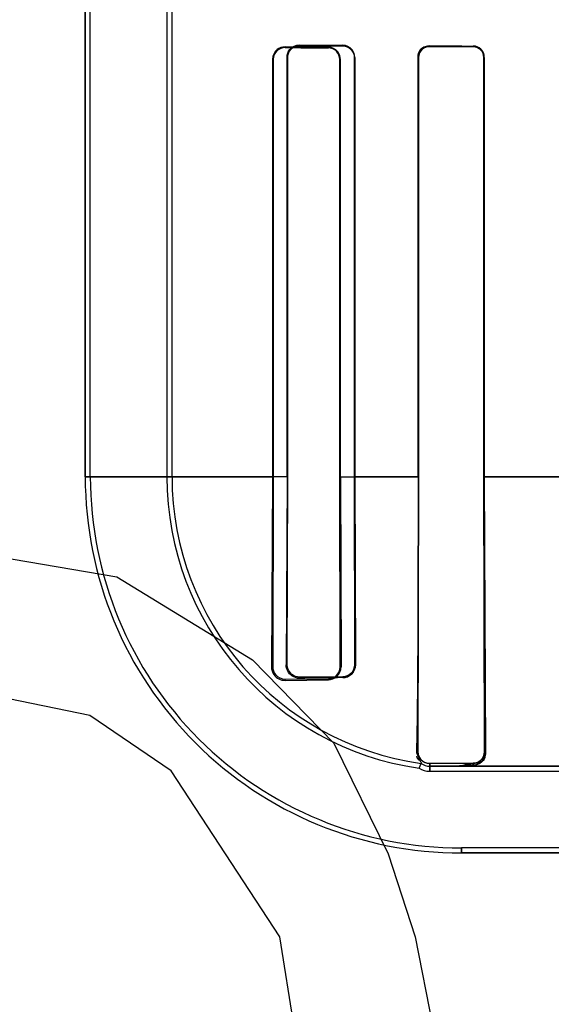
# Model space of a CAD drawing. Header units: millimetres. Extents: x 0 to 297, y 0 to 210.
# Tile 315 of 405: x 241.98 to 242.0718, y 156.6153 to 156.7855. Entities that reach past the tile are written whole.
import ezdxf

# ---------------------------------------------------------------- set-up
doc = ezdxf.new("R2010")
doc.units = ezdxf.units.MM
doc.header["$LTSCALE"] = 16.335
doc.layers.get('0').update_dxf_attribs({"linetype": 'CONTINUOUS'})
for name, color, linetype in [('AXES_REF', 7, 'CONTINUOUS'), ('INTFCLR_1', 7, 'CONTINUOUS'), ('INTFCLR_72935', 7, 'CONTINUOUS')]:
    doc.layers.add(name, color=color, linetype=linetype)

msp = doc.modelspace()

# ---------------------------------------------------------------- linework, layer by layer
at = {"color": 7, "linetype": 'Continuous'}
for p, q in [((241.9686296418, 156.6939782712), (241.9967546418, 156.6891910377)), ((241.9967546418, 156.6891910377), (242.0201922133, 156.6748293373)), ((242.0201922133, 156.6748293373), (242.0342547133, 156.6604676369)), ((241.9920672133, 156.6652548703), (241.9686296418, 156.6700421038)), ((242.0061297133, 156.6556804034), (241.9920672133, 156.6652548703)), ((242.0342547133, 156.6604676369), (242.0436296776, 156.641318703)), ((242.0248796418, 156.6269569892), (242.0061297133, 156.6556804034)), ((242.0436296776, 156.641318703), (242.0483172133, 156.6269569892)), ((242.0295671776, 156.5982335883), (242.0248796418, 156.6269569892)), ((242.0483172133, 156.6269569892), (242.0530046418, 156.6030208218))]:
    msp.add_line(p, q, dxfattribs=at)
for radius in [4.8479140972, 4.8475, 4.8164570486]:
    msp.add_circle((241.5069109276, 154.9564782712), radius, dxfattribs=at)
msp.add_arc((241.5069109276, 154.9564782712), 4.8, 278.2771290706, 261.7228709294, dxfattribs=at)
at = {"layer": 'AXES_REF', "color": 9, "linetype": 'Continuous'}
msp.add_circle((241.5069109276, 154.9564782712), 2.9642884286, dxfattribs=at)
at = {"layer": 'AXES_REF', "color": 7, "linetype": 'Continuous'}
msp.add_arc((241.5069109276, 154.9564782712), 4.91, 113.0826119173, 66.9173880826, dxfattribs=at)
at = {"layer": 'AXES_REF', "color": 9, "linetype": 'Continuous'}
msp.add_arc((241.5069109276, 154.9564782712), 4.4222561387, 94.4118118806, 85.5881881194, dxfattribs=at)
at = {"layer": 'INTFCLR_1', "color": 6, "linetype": 'Continuous'}
for p, q in [((241.9912747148, 156.7064711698), (241.9912747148, 158.0414711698)), ((241.9921563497, 156.7064711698), (241.9921563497, 158.0414795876)), ((242.0053930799, 156.7902664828), (242.0053930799, 156.7064711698)), ((242.0062747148, 156.7064711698), (242.0062747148, 156.7902665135)), ((242.0236272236, 156.7786226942), (242.0236272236, 156.7064711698)), ((242.0237539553, 156.7786226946), (242.0237539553, 156.7064711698)), ((242.0352790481, 156.7064711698), (242.0352790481, 156.7786226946)), ((242.0353827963, 156.7064711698), (242.0353827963, 156.7786226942)), ((242.0487989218, 156.7789711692), (242.0487989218, 156.7064711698)), ((242.0488895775, 156.7789711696), (242.0488895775, 156.7064711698)), ((242.0601642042, 156.7064711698), (242.0601642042, 156.7789711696)), ((242.0602461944, 156.7064711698), (242.0602461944, 156.7789711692)), ((242.0236272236, 156.7064711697), (242.0234719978, 156.6736226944)), ((242.0237539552, 156.7064711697), (242.023682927, 156.6736226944)), ((242.0353385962, 156.6736226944), (242.0352790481, 156.7064711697)), ((242.0353827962, 156.7064711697), (242.0354862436, 156.6736226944)), ((242.0488895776, 156.7064711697), (242.0487618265, 156.6589711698)), ((242.0602789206, 156.6589711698), (242.0601642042, 156.7064711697)), ((242.0602461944, 156.7064711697), (242.0604773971, 156.6589711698)), ((242.0258007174, 156.6715102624), (242.0333007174, 156.671562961)), ((242.0258007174, 156.671296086), (242.0333007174, 156.6713948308)), ((242.0489929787, 156.6561132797), (242.0493193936, 156.6569572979)), ((242.0508007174, 156.6569285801), (242.0583007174, 156.6569695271)), ((242.0562747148, 156.6564711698), (242.0508007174, 156.6564711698)), ((242.0508007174, 156.6555895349), (242.1758460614, 156.6555895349)), ((242.4778267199, 156.6423528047), (242.0562747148, 156.6423528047))]:
    msp.add_line(p, q, dxfattribs=at)
at = {"layer": 'INTFCLR_1', "color": 7, "linetype": 'Continuous'}
for p, q in [((242.050179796, 156.7808665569), (242.0508007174, 156.7809624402)), ((242.0508007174, 156.7808737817), (242.0501889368, 156.7807756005)), ((242.0258007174, 156.780656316), (242.0251881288, 156.780565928)), ((242.0588074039, 156.6567253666), (242.0583007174, 156.6566509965)), ((242.0591418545, 156.6568473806), (242.0588074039, 156.6567253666)), ((242.0594452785, 156.6570150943), (242.0591418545, 156.6568473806))]:
    msp.add_line(p, q, dxfattribs=at)
at = {"layer": 'INTFCLR_1', "color": 9, "linetype": 'Continuous'}
for p, q in [((242.0508007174, 156.7808737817), (242.0508007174, 156.7809624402)), ((242.0583007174, 156.7809256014), (242.0583007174, 156.7808421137)), ((242.0258007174, 156.780656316), (242.0258007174, 156.7807770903)), ((242.0333007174, 156.780719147), (242.0333007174, 156.7806118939)), ((242.0236272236, 156.7786226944), (242.0237539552, 156.7786226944)), ((242.0352790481, 156.7786226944), (242.0353827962, 156.7786226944)), ((242.0487989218, 156.7789711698), (242.0488895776, 156.7789711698)), ((242.0601642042, 156.7789711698), (242.0602461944, 156.7789711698)), ((241.9912747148, 156.7064701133), (242.023754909, 156.7064701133)), ((242.0352791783, 156.7064701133), (242.0488897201, 156.7064701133)), ((242.060164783, 156.7064701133), (242.0739880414, 156.7064701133)), ((242.023682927, 156.6736226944), (242.0234719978, 156.6736226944)), ((242.0354862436, 156.6736226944), (242.0353385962, 156.6736226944)), ((242.0258007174, 156.671296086), (242.0258007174, 156.6715102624)), ((242.0333007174, 156.671562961), (242.0333007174, 156.6713948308)), ((242.0485069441, 156.6589711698), (242.0487618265, 156.6589711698)), ((242.0604773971, 156.6589711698), (242.0602789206, 156.6589711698)), ((242.0508007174, 156.6555895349), (242.0508007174, 156.6569285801)), ((242.0583007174, 156.6569695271), (242.0583007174, 156.6566509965)), ((242.175845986, 156.6564711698), (242.0562747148, 156.6564711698)), ((242.0562747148, 156.6423528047), (242.0562747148, 156.6414711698)), ((242.4778262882, 156.6414711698), (242.0562751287, 156.6414711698))]:
    msp.add_line(p, q, dxfattribs=at)
at = {"layer": 'INTFCLR_1', "color": 7, "linetype": 'Continuous'}
msp.add_lwpolyline([(242.0599566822, 156.6578730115), (242.0600272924, 156.6579900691), (242.0600887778, 156.6581097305), (242.0601412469, 156.6582312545), (242.0601847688, 156.6583536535), (242.0602196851, 156.6584765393), (242.0602464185, 156.6586001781), (242.0602651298, 156.6587243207), (242.0602759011, 156.6588481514), (242.0602789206, 156.6589711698)], dxfattribs=at)
at = {"layer": 'INTFCLR_1', "color": 6, "linetype": 'Continuous'}
for centre, radius, start, end in [((242.0562747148, 156.7064711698), 0.065, 179.999999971, 269.9999999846), ((242.0562747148, 156.7064711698), 0.06411836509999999, 179.9999997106, 269.9999998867), ((242.0562747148, 156.7064711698), 0.0508816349, 179.9999996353, 261.772076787), ((242.0562747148, 156.7064711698), 0.05, 180.0000000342, 262.0038577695), ((242.0508007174, 156.6589711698), 0.0025, 233.6632837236, 269.9999999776), ((242.0508007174, 156.6589711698), 0.0033816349, 237.6848816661, 270.0000036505)]:
    msp.add_arc(centre, radius, start, end, dxfattribs=at)
for centre, major_axis, start_param, end_param in [((242.2670507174, 156.7814711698), (0.2607760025, 0), -2.5485709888, -2.4989177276), ((242.2670507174, 156.7814711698), (0.2757760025, 0), -2.4721230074, -2.4294368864), ((242.2670507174, 156.7811226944), (0.2607760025, 0), -2.752156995, -2.682292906), ((242.2670507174, 156.7811226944), (0.2757760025, 0), -2.6358278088, -2.5822577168)]:
    msp.add_ellipse(centre, major_axis=major_axis, ratio=0.0034906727, start_param=start_param, end_param=end_param, dxfattribs=at)
at = {"layer": 'INTFCLR_1', "color": 7, "linetype": 'Continuous'}
for points, knots in [([(242.0508007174, 156.7809624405), (242.0502768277, 156.7809565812), (242.049210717, 156.7805303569), (242.0487970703, 156.7794665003), (242.0487989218, 156.7789711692)], [0, 0, 0, 0, 0.5140239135, 1, 1, 1, 1]), ([(242.0508007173, 156.7808737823), (242.0503426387, 156.7808674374), (242.0493328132, 156.7805099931), (242.0488870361, 156.7794862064), (242.0488895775, 156.7789711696)], [0, 0, 0, 0, 0.4707549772, 1, 1, 1, 1]), ([(242.0258007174, 156.7806563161), (242.0253081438, 156.7806524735), (242.0242259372, 156.7802657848), (242.023751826, 156.779171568), (242.0237539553, 156.7786226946)], [0, 0, 0, 0, 0.4729760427, 1, 1, 1, 1]), ([(242.0583005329, 156.6569695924), (242.0587593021, 156.6569700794), (242.0598045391, 156.6573469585), (242.0602873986, 156.6584145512), (242.0602794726, 156.658970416)], [0, 0, 0, 0, 0.4521273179, 1, 1, 1, 1]), ([(242.0583007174, 156.6566509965), (242.0587917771, 156.6566640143), (242.0599682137, 156.6571062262), (242.0604483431, 156.6583192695), (242.0604773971, 156.6589711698)], [0, 0, 0, 0, 0.4294815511, 1, 1, 1, 1])]:
    msp.add_open_spline(points, degree=3, knots=knots, dxfattribs=at)
at = {"layer": 'INTFCLR_1', "color": 6, "linetype": 'Continuous'}
for points, knots in [([(242.0602461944, 156.7789711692), (242.0602461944, 156.7794295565), (242.0598760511, 156.7804581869), (242.0588362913, 156.7809231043), (242.0583007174, 156.7809256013)], [0, 0, 0, 0, 0.4611694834, 1, 1, 1, 1]), ([(242.0258007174, 156.7807770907), (242.0253164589, 156.7807812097), (242.0241743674, 156.7804041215), (242.0236272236, 156.7792421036), (242.0236272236, 156.7786226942)], [0, 0, 0, 0, 0.4387808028, 1, 1, 1, 1]), ([(242.0353827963, 156.7786226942), (242.0353827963, 156.7790866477), (242.0350165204, 156.7801830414), (242.0339005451, 156.7807149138), (242.0333007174, 156.7807191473)], [0, 0, 0, 0, 0.4361301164, 1, 1, 1, 1]), ([(242.0352790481, 156.7786226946), (242.0352790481, 156.7791229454), (242.0348641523, 156.7801754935), (242.0338120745, 156.7806090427), (242.0333007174, 156.780611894)], [0, 0, 0, 0, 0.4945066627, 1, 1, 1, 1]), ([(242.0601642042, 156.7789711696), (242.0601642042, 156.779424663), (242.0597932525, 156.7804124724), (242.0587993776, 156.7808400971), (242.0583007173, 156.7808421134)], [0, 0, 0, 0, 0.476279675, 1, 1, 1, 1]), ([(242.0487989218, 156.7064711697), (242.0487989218, 156.7055884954), (242.048798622, 156.7038209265), (242.0487972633, 156.7011641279), (242.0487953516, 156.6989431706), (242.0487933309, 156.6971586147), (242.0487915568, 156.6958128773), (242.0487895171, 156.6944616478), (242.0487872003, 156.6931044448), (242.0487845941, 156.6917412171), (242.048781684, 156.69037176), (242.0487784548, 156.6889963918), (242.0487748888, 156.6876152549), (242.0487709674, 156.6862290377), (242.0487666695, 156.6848383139), (242.0487619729, 156.6834442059), (242.0487568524, 156.6820478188), (242.0487512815, 156.6806507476), (242.0487452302, 156.67925465), (242.0487386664, 156.6778616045), (242.0487315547, 156.6764740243), (242.0487238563, 156.675094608), (242.0487155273, 156.6737263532), (242.0487065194, 156.6723724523), (242.0486936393, 156.6706072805), (242.0486757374, 156.6684669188), (242.0486504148, 156.6660163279), (242.0486215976, 156.6637859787), (242.0485814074, 156.6614610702), (242.0485449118, 156.6598920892), (242.0485069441, 156.6589711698)], [0, 0, 0, 0, 0.0557454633, 0.111631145, 0.1677906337, 0.1960104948, 0.2243351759, 0.2527810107, 0.2813477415, 0.3100497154, 0.3388760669, 0.3678362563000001, 0.3969115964, 0.4261023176, 0.4553834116, 0.4847434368, 0.5141479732, 0.5435730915, 0.5729764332, 0.6023196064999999, 0.6315521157, 0.6606104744, 0.6894382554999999, 0.7179661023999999, 0.7461182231, 0.8009209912, 0.8531456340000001, 0.900894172, 0.9417897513, 1, 1, 1, 1]), ([(242.0234719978, 156.6736226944), (242.02346473, 156.6731590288), (242.0238041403, 156.671935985), (242.02507767, 156.6712836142), (242.0258007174, 156.671296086)], [0, 0, 0, 0, 0.3907080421, 1, 1, 1, 1]), ([(242.023682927, 156.6736226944), (242.0236805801, 156.6731553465), (242.0240475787, 156.6720408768), (242.0251891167, 156.6715055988), (242.0258007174, 156.6715102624)], [0, 0, 0, 0, 0.4331471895, 1, 1, 1, 1]), ([(242.0333007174, 156.671562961), (242.0337855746, 156.6715661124), (242.0348647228, 156.6719662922), (242.0353408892, 156.6730628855), (242.0353385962, 156.6736226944)], [0, 0, 0, 0, 0.4641296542, 1, 1, 1, 1]), ([(242.0333007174, 156.6713948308), (242.0338179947, 156.6714003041), (242.0349775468, 156.6718309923), (242.035491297, 156.6730149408), (242.0354862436, 156.6736226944)], [0, 0, 0, 0, 0.4597947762, 1, 1, 1, 1]), ([(242.0487618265, 156.6589711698), (242.0487584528, 156.6585064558), (242.0491252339, 156.6574273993), (242.0502238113, 156.6569252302), (242.0508007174, 156.6569285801)], [0, 0, 0, 0, 0.4461476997, 1, 1, 1, 1]), ([(242.0562747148, 156.6564711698), (242.0558265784, 156.6564711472), (242.0540153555, 156.6564642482), (242.0569262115, 156.6566582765), (242.0577121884, 156.6566407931), (242.0583007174, 156.6566509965)], [0, 0, 0, 0, 0.2848409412, 0.6258676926, 1, 1, 1, 1])]:
    msp.add_open_spline(points, degree=3, knots=knots, dxfattribs=at)
at = {"layer": 'INTFCLR_1', "color": 7, "linetype": 'Continuous'}
for points in [[(242.0251881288, 156.780565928), (242.0247488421, 156.7804303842), (242.0240861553, 156.7801963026), (242.0240861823, 156.7797365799)], [(242.0487989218, 156.7789711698), (242.0487989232, 156.779471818), (242.048888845, 156.7802087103), (242.0493653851, 156.7803621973)], [(242.0501889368, 156.7807756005), (242.0496947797, 156.7806103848), (242.0490408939, 156.7802357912), (242.0490409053, 156.7797147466)], [(242.0604773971, 156.6589711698), (242.0604915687, 156.6584243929), (242.060305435, 156.6579100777), (242.059918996, 156.6574282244)], [(242.0583007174, 156.6569695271), (242.0587525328, 156.6569719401), (242.0593260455, 156.6570595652), (242.0595725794, 156.6574381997)]]:
    msp.add_open_spline(points, degree=3, dxfattribs=at)
at = {"layer": 'INTFCLR_1', "color": 6, "linetype": 'Continuous'}
msp.add_open_spline([(242.0485069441, 156.6589711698), (242.0484861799, 156.6584675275), (242.049419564, 156.6574464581), (242.0489203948, 156.6575165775)], degree=3, dxfattribs=at)
at = {"layer": 'INTFCLR_72935', "color": 6, "linetype": 'Continuous'}
for p, q in [((241.9912747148, 158.0414711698), (241.9912747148, 156.7064711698)), ((241.9921563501, 156.7064711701), (241.9921563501, 158.0414880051)), ((242.0053930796, 156.7926258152), (242.0053930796, 156.7064711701)), ((242.0062747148, 156.7064711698), (242.0062747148, 156.7917307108)), ((242.0261492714, 156.7064711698), (242.0261492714, 156.7789711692)), ((242.0262700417, 156.7064711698), (242.0262700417, 156.7789711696)), ((242.0377658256, 156.7789711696), (242.0377658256, 156.7064711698)), ((242.0378664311, 156.7789711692), (242.0378664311, 156.7064711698)), ((242.0487989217, 156.7064711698), (242.0487989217, 156.7789711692)), ((242.0488895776, 156.7064711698), (242.0488895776, 156.7789711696)), ((242.0601642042, 156.7789711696), (242.0601642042, 156.7064711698)), ((242.0602461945, 156.7789711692), (242.0602461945, 156.7064711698)), ((242.0261492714, 156.7064711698), (242.0260156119, 156.6739711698)), ((242.0262035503, 156.6739711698), (242.0262700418, 156.7064711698)), ((242.0377658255, 156.7064711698), (242.0378223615, 156.6739711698)), ((242.037866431, 156.7064711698), (242.0379621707, 156.6739711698)), ((242.0487618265, 156.6589711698), (242.0488895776, 156.7064711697)), ((242.0601642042, 156.7064711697), (242.0602789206, 156.6589711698)), ((242.0602461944, 156.7064711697), (242.0604773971, 156.6589711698)), ((242.0358007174, 156.6719288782), (242.0283007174, 156.6718790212)), ((242.0489929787, 156.6561132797), (242.0493193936, 156.6569572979)), ((242.0583007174, 156.6569695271), (242.0508007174, 156.6569285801)), ((242.0508007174, 156.6564711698), (242.0562747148, 156.6564711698)), ((242.0508007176, 156.6555895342), (242.1782053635, 156.6555895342)), ((242.4778267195, 156.6423528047), (242.0562747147, 156.6423528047))]:
    msp.add_line(p, q, dxfattribs=at)
at = {"layer": 'INTFCLR_72935', "color": 7, "linetype": 'Continuous'}
for p, q in [((242.0276891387, 156.7808983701), (242.0283007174, 156.7809893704)), ((242.0508007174, 156.7809624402), (242.0501809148, 156.7808669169)), ((242.0501915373, 156.7807764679), (242.0508007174, 156.7808737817)), ((242.0583007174, 156.6566509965), (242.0588072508, 156.6567253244)), ((242.0588072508, 156.6567253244), (242.059141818, 156.6568473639)), ((242.059141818, 156.6568473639), (242.0594452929, 156.6570151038))]:
    msp.add_line(p, q, dxfattribs=at)
at = {"layer": 'INTFCLR_72935', "color": 9, "linetype": 'Continuous'}
for p, q in [((242.0283007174, 156.7811050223), (242.0283007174, 156.7809893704)), ((242.0358007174, 156.7809466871), (242.0358007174, 156.7810504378)), ((242.0508007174, 156.7809624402), (242.0508007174, 156.7808737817)), ((242.0583007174, 156.7808421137), (242.0583007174, 156.7809256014)), ((242.0262700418, 156.7789711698), (242.0261492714, 156.7789711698)), ((242.037866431, 156.7789711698), (242.0377658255, 156.7789711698)), ((242.0488895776, 156.7789711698), (242.0487989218, 156.7789711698)), ((242.0602461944, 156.7789711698), (242.0601642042, 156.7789711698)), ((242.0262708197, 156.7064701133), (241.9912747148, 156.7064701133)), ((242.048889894, 156.7064701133), (242.0377656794, 156.7064701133)), ((242.073987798, 156.7064701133), (242.0601647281, 156.7064701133)), ((242.0260156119, 156.6739711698), (242.0262035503, 156.6739711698)), ((242.0378223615, 156.6739711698), (242.0379621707, 156.6739711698)), ((242.0283007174, 156.6718790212), (242.0283007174, 156.6716879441)), ((242.0358007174, 156.6717718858), (242.0358007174, 156.6719288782)), ((242.0487618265, 156.6589711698), (242.0485069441, 156.6589711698)), ((242.0602789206, 156.6589711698), (242.0604773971, 156.6589711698)), ((242.0508007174, 156.6569285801), (242.0508007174, 156.6555895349)), ((242.0583007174, 156.6566509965), (242.0583007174, 156.6569695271)), ((242.0562747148, 156.6564711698), (242.1758460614, 156.6564711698)), ((242.0562747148, 156.6414711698), (242.0562747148, 156.6423528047)), ((242.0562751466, 156.6414711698), (242.477826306, 156.6414711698))]:
    msp.add_line(p, q, dxfattribs=at)
at = {"layer": 'INTFCLR_72935', "color": 7, "linetype": 'Continuous'}
msp.add_lwpolyline([(242.0602789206, 156.6589711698), (242.0602759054, 156.65884823), (242.0602651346, 156.6587243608), (242.0602463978, 156.6586000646), (242.0602195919, 156.6584761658), (242.0601845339, 156.6583529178), (242.0601407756, 156.6582300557), (242.0600879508, 156.6581079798), (242.06002597, 156.6579877), (242.0599547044, 156.6578699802)], dxfattribs=at)
at = {"layer": 'INTFCLR_72935', "color": 6, "linetype": 'Continuous'}
for centre, radius, start, end in [((242.0562747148, 156.7064711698), 0.065, 180.0000000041, 270.0000000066), ((242.0562747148, 156.7064711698), 0.06411836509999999, 179.9999997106, 269.9999998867), ((242.0562747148, 156.7064711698), 0.0508816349, 179.9999996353, 261.7720767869), ((242.0562747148, 156.7064711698), 0.05, 179.9999999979, 262.003857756), ((242.0538671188, 154.7197822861), 1.952073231, 90.5302789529, 90.7504272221), ((242.0508007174, 156.6589711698), 0.0025, 233.6632837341, 269.9999999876), ((242.0508007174, 156.6589711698), 0.0033816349, 237.6848816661, 270.0000036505)]:
    msp.add_arc(centre, radius, start, end, dxfattribs=at)
for major_axis, ratio, start_param, end_param in [((0.2607760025, 0), 0.0034906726, -2.7276365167, -2.66111961), ((0.2757760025, 0), 0.0034906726, -2.6174210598, -2.5653995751), ((0.2607760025, 0), 0.0034906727, -2.5485709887, -2.4989177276), ((0.2757760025, 0), 0.0034906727, -2.4721230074, -2.4294368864)]:
    msp.add_ellipse((242.2670507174, 156.7814711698), major_axis=major_axis, ratio=ratio, start_param=start_param, end_param=end_param, dxfattribs=at)
for points, knots in [([(242.0261492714, 156.7789711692), (242.0261492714, 156.7794568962), (242.0265394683, 156.7805856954), (242.0276934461, 156.7811098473), (242.0283007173, 156.7811050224)], [0, 0, 0, 0, 0.4443908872, 1, 1, 1, 1]), ([(242.0378664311, 156.7789711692), (242.0378664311, 156.779436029), (242.0374980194, 156.7805246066), (242.0363913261, 156.7810464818), (242.0358007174, 156.7810504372)], [0, 0, 0, 0, 0.4404242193, 1, 1, 1, 1]), ([(242.0358007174, 156.7809466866), (242.0363040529, 156.7809439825), (242.0373483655, 156.7805188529), (242.0377658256, 156.7794726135), (242.0377658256, 156.7789711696)], [0, 0, 0, 0, 0.5009449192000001, 1, 1, 1, 1]), ([(242.0602461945, 156.7789711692), (242.0602461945, 156.7794910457), (242.0598049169, 156.7805304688), (242.0587751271, 156.7809233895), (242.0583007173, 156.7809256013)], [0, 0, 0, 0, 0.5228612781, 1, 1, 1, 1]), ([(242.0583007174, 156.7808421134), (242.0587990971, 156.7808400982), (242.0597929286, 156.78041281), (242.0601642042, 156.7794249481), (242.0601642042, 156.7789711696)], [0, 0, 0, 0, 0.5234231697, 1, 1, 1, 1]), ([(242.0487989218, 156.7064711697), (242.0487989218, 156.7055885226), (242.048798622, 156.7038210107), (242.0487972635, 156.7011642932), (242.0487949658, 156.6984949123), (242.0487916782, 156.6958076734), (242.048788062, 156.6935552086), (242.0487845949, 156.6917416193), (242.0487816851, 156.690372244), (242.0487784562, 156.6889969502), (242.0487748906, 156.6876159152), (242.0487709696, 156.6862297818), (242.0487666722, 156.6848391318), (242.0487619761, 156.6834451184), (242.0487568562, 156.682048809), (242.0487512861, 156.6806518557), (242.0487452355, 156.6792558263), (242.0487386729, 156.6778629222), (242.0487315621, 156.6764753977), (242.0487238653, 156.6750961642), (242.0487155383, 156.6737280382), (242.0487036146, 156.6719360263), (242.0486870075, 156.6697514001), (242.0486635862, 156.6672212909), (242.0486364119, 156.6648691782), (242.0486056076, 156.6627799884), (242.048567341, 156.6608442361), (242.0485334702, 156.65961457), (242.0485069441, 156.6589711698)], [0, 0, 0, 0, 0.0557437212, 0.1116274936, 0.1677854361, 0.2243289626, 0.2813406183, 0.3100403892, 0.3388666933, 0.367823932, 0.3968975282, 0.4260864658, 0.4553657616, 0.4847246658, 0.5141261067, 0.5435504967, 0.5729501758, 0.6022933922, 0.63152055, 0.6605806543, 0.689400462, 0.7179263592, 0.7737579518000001, 0.8273748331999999, 0.8777225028, 0.9223159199, 0.9593314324, 1, 1, 1, 1]), ([(242.0283007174, 156.6716879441), (242.0278475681, 156.67168178), (242.0266500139, 156.6720156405), (242.0260069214, 156.6732607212), (242.0260156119, 156.6739711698)], [0, 0, 0, 0, 0.3894422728, 1, 1, 1, 1]), ([(242.0283007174, 156.6718790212), (242.0278409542, 156.6718757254), (242.0267372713, 156.6722334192), (242.0262006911, 156.6733626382), (242.0262035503, 156.6739711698)], [0, 0, 0, 0, 0.4303746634, 1, 1, 1, 1]), ([(242.0378223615, 156.6739711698), (242.0378244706, 156.6734310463), (242.03737018, 156.6723459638), (242.0362969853, 156.6719319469), (242.0358007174, 156.6719288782)], [0, 0, 0, 0, 0.5211549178, 1, 1, 1, 1]), ([(242.0508007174, 156.6569285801), (242.0503417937, 156.6569259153), (242.0492644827, 156.6572884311), (242.0487575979, 156.6583886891), (242.0487618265, 156.6589711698)], [0, 0, 0, 0, 0.4406753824, 1, 1, 1, 1]), ([(242.0583007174, 156.6566509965), (242.0577118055, 156.6566407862), (242.0575005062, 156.6570457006), (242.0561756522, 156.656471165), (242.0562747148, 156.6564711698)], [0, 0, 0, 0, 0.8560268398, 1, 1, 1, 1])]:
    msp.add_open_spline(points, degree=3, knots=knots, dxfattribs=at)
at = {"layer": 'INTFCLR_72935', "color": 7, "linetype": 'Continuous'}
for points, knots in [([(242.0262700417, 156.7789711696), (242.0262703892, 156.7794267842), (242.0266339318, 156.7804960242), (242.0277239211, 156.7809841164), (242.0283007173, 156.7809893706)], [0, 0, 0, 0, 0.4413011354, 1, 1, 1, 1]), ([(242.0487989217, 156.7789711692), (242.0487989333, 156.7794601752), (242.049202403, 156.7805231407), (242.0502705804, 156.7809558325), (242.0508007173, 156.7809624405)], [0, 0, 0, 0, 0.4798014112, 1, 1, 1, 1]), ([(242.0488895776, 156.7789711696), (242.0488894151, 156.7794820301), (242.049326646, 156.780505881), (242.0503383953, 156.7808660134), (242.0508007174, 156.7808737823)], [0, 0, 0, 0, 0.5249027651, 1, 1, 1, 1]), ([(242.0379621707, 156.6739711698), (242.0379663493, 156.6733850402), (242.0374755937, 156.6722167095), (242.0363265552, 156.6717789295), (242.0358007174, 156.6717718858)], [0, 0, 0, 0, 0.5270943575, 1, 1, 1, 1]), ([(242.0604773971, 156.6589711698), (242.0604517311, 156.6584439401), (242.0601161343, 156.657253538), (242.0589177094, 156.6566675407), (242.0583007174, 156.6566509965)], [0, 0, 0, 0, 0.4609805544, 1, 1, 1, 1]), ([(242.0602800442, 156.6589698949), (242.0602882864, 156.6584129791), (242.059803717, 156.6573449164), (242.0587587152, 156.6569699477), (242.0583010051, 156.6569691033)], [0, 0, 0, 0, 0.5489145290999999, 1, 1, 1, 1])]:
    msp.add_open_spline(points, degree=3, knots=knots, dxfattribs=at)
for points in [[(242.0501809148, 156.7808669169), (242.0497087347, 156.7807151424), (242.049037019, 156.7804113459), (242.0490370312, 156.7799153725)], [(242.0262700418, 156.7789711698), (242.0262700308, 156.7794305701), (242.0263019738, 156.7801301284), (242.0267406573, 156.7802665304)], [(242.0488895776, 156.7789711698), (242.0488895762, 156.7795084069), (242.0490624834, 156.7802615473), (242.0495722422, 156.780431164)], [(242.0372880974, 156.6723770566), (242.0377049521, 156.6727758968), (242.037966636, 156.6733942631), (242.0379621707, 156.6739711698)], [(242.0358007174, 156.6717718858), (242.0363359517, 156.6717771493), (242.0369013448, 156.6720070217), (242.0372880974, 156.6723770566)], [(242.0594452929, 156.6570151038), (242.0601158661, 156.6573904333), (242.0604436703, 156.6578673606), (242.0604287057, 156.6584458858)], [(242.0599547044, 156.6578699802), (242.0596664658, 156.657429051), (242.0591623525, 156.6570025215), (242.0586355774, 156.6569996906)]]:
    msp.add_open_spline(points, degree=3, dxfattribs=at)
at = {"layer": 'INTFCLR_72935', "color": 6, "linetype": 'Continuous'}
msp.add_open_spline([(242.0493193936, 156.6569572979), (242.0497865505, 156.6568916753), (242.0485883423, 156.6577092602), (242.0486077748, 156.6581806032)], degree=3, dxfattribs=at)

doc.saveas('drawing.dxf')
